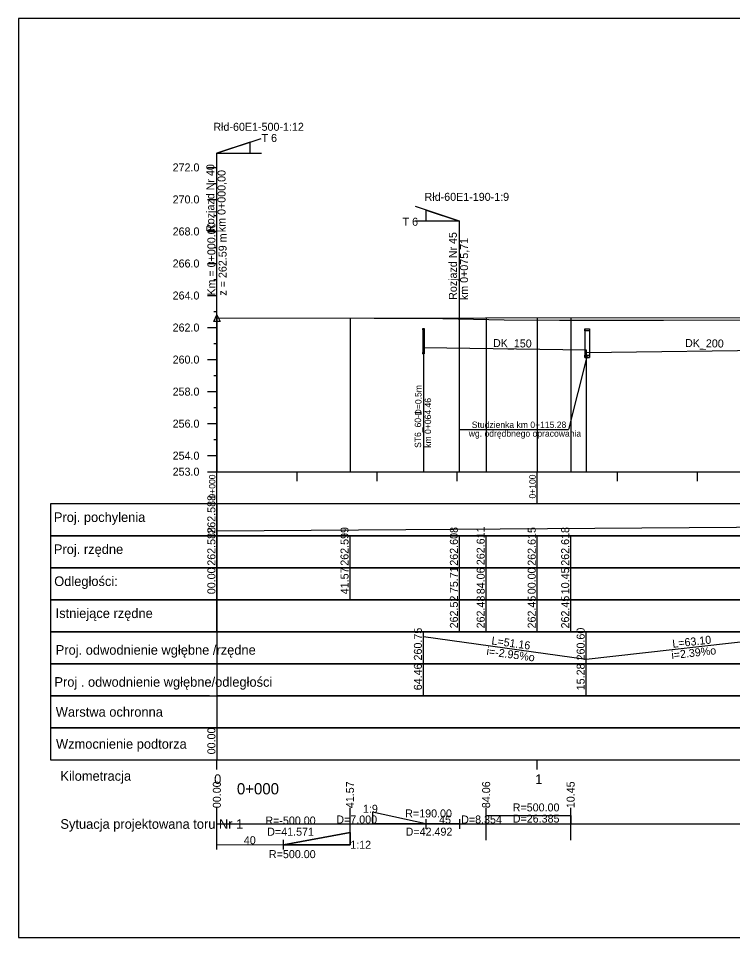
# Model space of a CAD drawing. Extents: x 6445630 to 6518227, y 5499240 to 5511716.
# Drawn here: x 6452269.2 to 6452492.2, y 5504254.5 to 5504541.5 of the extents above; entities that cross this region are included whole.
import ezdxf

# ---------------------------------------------------------------- set-up
doc = ezdxf.new("R2010")
doc.units = 0
for name, color, linetype in [('TOR_PROF-drenaze', 7, 'Continuous'), ('TOR_PROF-drenokolektory', 7, 'Continuous'), ('TOR_PROF-obiekty+opisy', 7, 'Continuous'), ('TOR_PROF-opisy glowne', 7, 'Continuous'), ('TOR_PROF-opisy pomocnicze', 7, 'Continuous'), ('TOR_PROF-rozjazdy', 7, 'Continuous'), ('TOR_PROF-studnie i osadniki', 7, 'Continuous'), ('TOR_PROF-tabelka-geometria T1', 7, 'Continuous'), ('TOR_PROF-tabelka-kilometracja', 7, 'Continuous'), ('TOR_PROF-tabelka-odleglosci T1', 7, 'Continuous'), ('TOR_PROF-tabelka-pochylenia proj T1', 7, 'Continuous'), ('TOR_PROF-tabelka-rodzaj rowu T1', 7, 'Continuous'), ('TOR_PROF-tabelka-rodzaj rurociagow T1', 7, 'Continuous'), ('TOR_PROF-tabelka-rurociagi T1', 7, 'Continuous'), ('TOR_PROF-tabelka-rzedne istn T1', 7, 'Continuous'), ('TOR_PROF-tabelka-rzedne proj T1', 7, 'Continuous'), ('TOR_PROF-tabelka-warstwa ochronna T1', 7, 'Continuous'), ('TOR_PROF-tor istniejacy T2', 7, 'Continuous'), ('TOR_PROF-tor projektowany', 7, 'Continuous'), ('TOR_PROF-uklad odniesienia', 7, 'Continuous'), ('TOR_PROF-warstwa ochronna', 7, 'Continuous'), ('TOR_RAMKI-MASKA WYCIECIA', 7, 'Continuous')]:
    doc.layers.add(name, color=color, linetype=linetype)

msp = doc.modelspace()

# ---------------------------------------------------------------- linework, layer by layer
at = {"layer": 'TOR_PROF-drenaze'}
msp.add_lwpolyline([(6452395.68, 5504438.76), (6452446.49, 5504438.01)], dxfattribs=at)
at = {"layer": 'TOR_PROF-drenokolektory'}
for points in [[(6452395.68, 5504438.76), (6452395.68, 5504405.01), (6452395.68, 5504400.01), (6452395.68, 5504400.01)], [(6452395.68, 5504438.76), (6452395.68, 5504405.01), (6452395.68, 5504400.01), (6452395.68, 5504400.01)], [(6452395.68, 5504438.76), (6452395.68, 5504405.01), (6452395.68, 5504400.01), (6452395.68, 5504400.01)], [(6452446.49, 5504437.26), (6452509.38, 5504438.01)], [(6452446.49, 5504438.01), (6452446.49, 5504405.01), (6452446.49, 5504400.01), (6452446.49, 5504400.01)], [(6452446.49, 5504438.01), (6452446.49, 5504405.01), (6452446.49, 5504400.01), (6452446.49, 5504400.01)], [(6452446.49, 5504438.01), (6452446.49, 5504405.01), (6452446.49, 5504400.01), (6452446.49, 5504400.01)]]:
    msp.add_lwpolyline(points, dxfattribs=at)
at = {"layer": 'TOR_PROF-obiekty+opisy'}
for p in [(6452446.79, 5504436.32), (6452406.69, 5504413.21)]:
    msp.add_line(p, (6452440.98, 5504413.21), dxfattribs=at)
at = {"layer": 'TOR_PROF-opisy pomocnicze'}
msp.add_line((6452331.21, 5504447.95), (6452331.21, 5504467.95), dxfattribs=at)
msp.add_lwpolyline([(6452331.21, 5504448.95), (6452332.21, 5504446.95), (6452330.21, 5504446.95)], close=True, dxfattribs=at)
at = {"layer": 'TOR_PROF-rozjazdy'}
for p, q in [((6452331.21, 5504499.45), (6452344.99, 5504504.03)), ((6452331.21, 5504499.45), (6452345.13, 5504499.45)), ((6452331.21, 5504499.45), (6452345.13, 5504499.45)), ((6452331.21, 5504499.45), (6452345.13, 5504499.45)), ((6452331.21, 5504499.45), (6452345.13, 5504499.45)), ((6452331.21, 5504499.45), (6452345.13, 5504499.45)), ((6452331.21, 5504499.45), (6452345.13, 5504499.45)), ((6452331.21, 5504499.45), (6452345.13, 5504499.45)), ((6452331.21, 5504499.45), (6452345.13, 5504499.45)), ((6452331.21, 5504421.16), (6452331.21, 5504499.45)), ((6452406.92, 5504478.24), (6452393.15, 5504482.82)), ((6452406.92, 5504478.24), (6452393.01, 5504478.24)), ((6452406.92, 5504478.24), (6452393.01, 5504478.24)), ((6452406.92, 5504478.24), (6452393.01, 5504478.24)), ((6452406.92, 5504478.24), (6452393.01, 5504478.24)), ((6452406.92, 5504478.24), (6452393.01, 5504478.24)), ((6452406.92, 5504478.24), (6452393.01, 5504478.24)), ((6452406.92, 5504478.24), (6452393.01, 5504478.24)), ((6452406.92, 5504478.24), (6452393.01, 5504478.24)), ((6452406.92, 5504399.95), (6452406.92, 5504478.24)), ((6452396.4, 5504290.01), (6452379.78, 5504290.01)), ((6452379.78, 5504290.01), (6452396.4, 5504290.01)), ((6452396.4, 5504291.5), (6452396.4, 5504288.53)), ((6452406.92, 5504290.01), (6452396.4, 5504290.01)), ((6452406.92, 5504291.5), (6452406.92, 5504288.53)), ((6452331.19, 5504282.07), (6452331.19, 5504285.04)), ((6452351.99, 5504282.07), (6452351.99, 5504285.04)), ((6452372.78, 5504283.55), (6452351.99, 5504283.55))]:
    msp.add_line(p, q, dxfattribs=at)
for points in [[(6452331.21, 5504499.45), (6452341.61, 5504499.45), (6452341.61, 5504502.91), (6452331.21, 5504499.45)], [(6452406.92, 5504478.24), (6452396.52, 5504478.24), (6452396.52, 5504481.7), (6452406.92, 5504478.24)], [(6452396.4, 5504290.01), (6452379.78, 5504293.68), (6452379.78, 5504290.01)], [(6452331.19, 5504283.56), (6452351.99, 5504283.55), (6452372.78, 5504283.55), (6452372.78, 5504287.35), (6452351.99, 5504283.55)], [(6452351.99, 5504283.55), (6452372.78, 5504287.35), (6452372.78, 5504283.55)]]:
    msp.add_lwpolyline(points, dxfattribs=at)
at = {"layer": 'TOR_PROF-studnie i osadniki'}
for p, q in [((6452395.43, 5504444.76), (6452395.43, 5504436.76)), ((6452395.43, 5504444.76), (6452395.93, 5504444.76)), ((6452395.93, 5504444.76), (6452395.93, 5504436.76)), ((6452446.04, 5504444.64), (6452446.04, 5504435.64)), ((6452446.14, 5504444.64), (6452447.44, 5504444.64)), ((6452447.54, 5504444.64), (6452447.54, 5504435.64)), ((6452395.43, 5504436.76), (6452395.93, 5504436.76)), ((6452446.04, 5504435.64), (6452447.54, 5504435.64))]:
    msp.add_line(p, q, dxfattribs=at)
for points in [[(6452395.43, 5504444.76), (6452395.93, 5504444.76), (6452395.93, 5504444.26), (6452395.43, 5504444.26)], [(6452446.04, 5504444.64), (6452447.54, 5504444.64), (6452447.54, 5504443.94), (6452446.04, 5504443.94)], [(6452395.43, 5504437.26), (6452395.93, 5504437.26), (6452395.93, 5504436.76), (6452395.43, 5504436.76)], [(6452446.04, 5504436.34), (6452447.54, 5504436.34), (6452447.54, 5504435.64), (6452446.04, 5504435.64)]]:
    msp.add_lwpolyline(points, close=True, dxfattribs=at)
at = {"layer": 'TOR_PROF-tabelka-geometria T1'}
for points in [[(6452331.19, 5504283.56), (6452351.99, 5504283.55), (6452372.78, 5504287.35), (6452372.78, 5504290.01), (6452415.28, 5504290.01), (6452415.28, 5504292.68), (6452441.66, 5504292.68), (6452441.66, 5504290.01), (6452592.59, 5504290.01), (6452592.59, 5504292.68), (6452659.4, 5504292.68), (6452659.4, 5504290.01), (6452948.81, 5504290.01)], [(6452331.21, 5504285.01), (6452331.21, 5504295.01)], [(6452372.78, 5504285.01), (6452372.78, 5504295.01)], [(6452415.28, 5504285.01), (6452415.28, 5504295.01)], [(6452441.66, 5504285.01), (6452441.66, 5504295.01)], [(6452331.21, 5504290.01), (6453331.21, 5504290.01)]]:
    msp.add_lwpolyline(points, dxfattribs=at)
at = {"layer": 'TOR_PROF-tabelka-kilometracja'}
for points in [[(6452331.21, 5504307.01), (6452331.21, 5504310.01)], [(6452331.21, 5504307.01), (6452331.21, 5504310.01)], [(6452431.21, 5504307.01), (6452431.21, 5504310.01)]]:
    msp.add_lwpolyline(points, dxfattribs=at)
at = {"layer": 'TOR_PROF-tabelka-odleglosci T1'}
for points in [[(6452331.21, 5504370.01), (6452279.21, 5504370.01), (6452279.21, 5504360.01), (6452331.21, 5504360.01)], [(6452331.21, 5504360.01), (6452331.21, 5504370.01)], [(6452372.78, 5504360.01), (6452372.78, 5504370.01)], [(6452406.92, 5504360.01), (6452406.92, 5504370.01)], [(6452415.28, 5504360.01), (6452415.28, 5504370.01)], [(6452431.21, 5504360.01), (6452431.21, 5504370.01)], [(6452441.66, 5504360.01), (6452441.66, 5504370.01)]]:
    msp.add_lwpolyline(points, dxfattribs=at)
msp.add_lwpolyline([(6452331.21, 5504360.01), (6453331.21, 5504360.01), (6453331.21, 5504370.01), (6452331.21, 5504370.01)], close=True, dxfattribs=at)
at = {"layer": 'TOR_PROF-tabelka-pochylenia proj T1'}
for points in [[(6452331.21, 5504390.01), (6452279.21, 5504390.01), (6452279.21, 5504380.01), (6452331.21, 5504380.01)], [(6452331.21, 5504380.01), (6452331.21, 5504390.01)], [(6452331.21, 5504381.51), (6453319.23, 5504388.51)]]:
    msp.add_lwpolyline(points, dxfattribs=at)
msp.add_lwpolyline([(6452331.21, 5504380.01), (6453331.21, 5504380.01), (6453331.21, 5504390.01), (6452331.21, 5504390.01)], close=True, dxfattribs=at)
at = {"layer": 'TOR_PROF-tabelka-rodzaj rowu T1'}
for points in [[(6452331.21, 5504340.01), (6452279.21, 5504340.01), (6452279.21, 5504330.01), (6452331.21, 5504330.01)], [(6452395.68, 5504330.01), (6452395.68, 5504340.01)], [(6452446.49, 5504330.01), (6452446.49, 5504340.01)]]:
    msp.add_lwpolyline(points, dxfattribs=at)
msp.add_lwpolyline([(6452331.21, 5504330.01), (6453331.21, 5504330.01), (6453331.21, 5504340.01), (6452331.21, 5504340.01)], close=True, dxfattribs=at)
at = {"layer": 'TOR_PROF-tabelka-rurociagi T1'}
for points in [[(6452331.21, 5504350.01), (6452279.21, 5504350.01), (6452279.21, 5504340.01), (6452331.21, 5504340.01)], [(6452395.68, 5504340.01), (6452395.68, 5504350.01)], [(6452395.68, 5504348.51), (6452446.49, 5504341.51)], [(6452446.49, 5504340.01), (6452446.49, 5504350.01)], [(6452446.49, 5504341.51), (6452509.38, 5504348.51)]]:
    msp.add_lwpolyline(points, dxfattribs=at)
msp.add_lwpolyline([(6452331.21, 5504340.01), (6453331.21, 5504340.01), (6453331.21, 5504350.01), (6452331.21, 5504350.01)], close=True, dxfattribs=at)
at = {"layer": 'TOR_PROF-tabelka-rzedne istn T1'}
for points in [[(6452331.21, 5504360.01), (6452279.21, 5504360.01), (6452279.21, 5504350.01), (6452331.21, 5504350.01)], [(6452331.21, 5504350.01), (6452331.21, 5504360.01)], [(6452406.92, 5504350.01), (6452406.92, 5504360.01)], [(6452415.28, 5504350.01), (6452415.28, 5504360.01)], [(6452431.21, 5504350.01), (6452431.21, 5504360.01)], [(6452441.66, 5504350.01), (6452441.66, 5504360.01)]]:
    msp.add_lwpolyline(points, dxfattribs=at)
msp.add_lwpolyline([(6452331.21, 5504350.01), (6453331.21, 5504350.01), (6453331.21, 5504360.01), (6452331.21, 5504360.01)], close=True, dxfattribs=at)
at = {"layer": 'TOR_PROF-tabelka-rzedne proj T1'}
for points in [[(6452331.21, 5504380.01), (6452279.21, 5504380.01), (6452279.21, 5504370.01), (6452331.21, 5504370.01)], [(6452331.21, 5504370.01), (6452331.21, 5504380.01)], [(6452372.78, 5504370.01), (6452372.78, 5504380.01)], [(6452406.92, 5504370.01), (6452406.92, 5504380.01)], [(6452415.28, 5504370.01), (6452415.28, 5504380.01)], [(6452431.21, 5504370.01), (6452431.21, 5504380.01)], [(6452441.66, 5504370.01), (6452441.66, 5504380.01)]]:
    msp.add_lwpolyline(points, dxfattribs=at)
msp.add_lwpolyline([(6452331.21, 5504370.01), (6453331.21, 5504370.01), (6453331.21, 5504380.01), (6452331.21, 5504380.01)], close=True, dxfattribs=at)
at = {"layer": 'TOR_PROF-tabelka-warstwa ochronna T1'}
msp.add_lwpolyline([(6452328.87, 5504330.01), (6452279.21, 5504330.01), (6452279.21, 5504320.01), (6452331.21, 5504320.01)], dxfattribs=at)
msp.add_lwpolyline([(6452331.21, 5504320.01), (6453331.21, 5504320.01), (6453331.21, 5504330.01), (6452331.21, 5504330.01)], close=True, dxfattribs=at)
at = {"layer": 'TOR_PROF-tor istniejacy T2'}
msp.add_lwpolyline([(6452520.37, 5504447.31), (6452470.58, 5504447.21), (6452438.13, 5504447.26), (6452420.91, 5504447.31), (6452396.9, 5504447.81), (6452380.24, 5504447.86)], dxfattribs=at)
at = {"layer": 'TOR_PROF-tor projektowany'}
msp.add_line((6452331.21, 5504447.95), (6453319.23, 5504449.28), dxfattribs=at)
for points in [[(6452331.21, 5504447.95), (6452331.21, 5504405.01), (6452331.21, 5504400.01), (6452331.21, 5504400.01)], [(6452331.21, 5504447.95), (6452331.21, 5504405.01), (6452331.21, 5504400.01), (6452331.21, 5504400.01)], [(6452331.21, 5504447.95), (6452331.21, 5504405.01), (6452331.21, 5504400.01), (6452331.21, 5504400.01)], [(6452331.21, 5504447.95), (6452331.21, 5504405.01), (6452331.21, 5504400.01), (6452331.21, 5504400.01)], [(6452372.78, 5504448.01), (6452372.78, 5504405.01), (6452372.78, 5504400.01), (6452372.78, 5504400.01)], [(6452372.78, 5504448.01), (6452372.78, 5504405.01), (6452372.78, 5504400.01), (6452372.78, 5504400.01)], [(6452415.28, 5504448.07), (6452415.28, 5504405.01), (6452415.28, 5504400.01), (6452415.28, 5504400.01)], [(6452415.28, 5504448.07), (6452415.28, 5504405.01), (6452415.28, 5504400.01), (6452415.28, 5504400.01)], [(6452431.21, 5504448.09), (6452431.21, 5504405.01), (6452431.21, 5504400.01), (6452431.21, 5504400.01)], [(6452431.21, 5504448.09), (6452431.21, 5504405.01), (6452431.21, 5504400.01), (6452431.21, 5504400.01)], [(6452441.66, 5504448.1), (6452441.66, 5504405.01), (6452441.66, 5504400.01), (6452441.66, 5504400.01)], [(6452441.66, 5504448.1), (6452441.66, 5504405.01), (6452441.66, 5504400.01), (6452441.66, 5504400.01)]]:
    msp.add_lwpolyline(points, dxfattribs=at)
at = {"layer": 'TOR_PROF-uklad odniesienia'}
for p, q in [((6452328.21, 5504495.01), (6452331.21, 5504495.01)), ((6452328.21, 5504495.01), (6452331.21, 5504495.01)), ((6452331.21, 5504400.01), (6452331.21, 5504495.01)), ((6452330.21, 5504490.01), (6452331.21, 5504490.01)), ((6452328.21, 5504485.01), (6452331.21, 5504485.01)), ((6452330.21, 5504480.01), (6452331.21, 5504480.01)), ((6452328.21, 5504475.01), (6452331.21, 5504475.01)), ((6452330.21, 5504470.01), (6452331.21, 5504470.01)), ((6452328.21, 5504465.01), (6452331.21, 5504465.01)), ((6452330.21, 5504460.01), (6452331.21, 5504460.01)), ((6452328.21, 5504455.01), (6452331.21, 5504455.01)), ((6452330.21, 5504450.01), (6452331.21, 5504450.01)), ((6452328.21, 5504445.01), (6452331.21, 5504445.01)), ((6452330.21, 5504440.01), (6452331.21, 5504440.01)), ((6452328.21, 5504435.01), (6452331.21, 5504435.01)), ((6452330.21, 5504430.01), (6452331.21, 5504430.01)), ((6452328.21, 5504425.01), (6452331.21, 5504425.01)), ((6452330.21, 5504420.01), (6452331.21, 5504420.01)), ((6452328.21, 5504415.01), (6452331.21, 5504415.01)), ((6452330.21, 5504410.01), (6452331.21, 5504410.01)), ((6452328.21, 5504405.01), (6452331.21, 5504405.01)), ((6452328.21, 5504400.01), (6452331.21, 5504400.01)), ((6452331.21, 5504400.01), (6453331.21, 5504400.01)), ((6452331.21, 5504390.01), (6452331.21, 5504400.01)), ((6452331.21, 5504390.01), (6452331.21, 5504400.01)), ((6452356.21, 5504397.01), (6452356.21, 5504400.01)), ((6452356.21, 5504397.01), (6452356.21, 5504400.01)), ((6452381.21, 5504397.01), (6452381.21, 5504400.01)), ((6452381.21, 5504397.01), (6452381.21, 5504400.01)), ((6452406.21, 5504397.01), (6452406.21, 5504400.01)), ((6452406.21, 5504397.01), (6452406.21, 5504400.01)), ((6452431.21, 5504390.01), (6452431.21, 5504400.01)), ((6452431.21, 5504390.01), (6452431.21, 5504400.01)), ((6452456.21, 5504397.01), (6452456.21, 5504400.01)), ((6452456.21, 5504397.01), (6452456.21, 5504400.01)), ((6452481.21, 5504397.01), (6452481.21, 5504400.01)), ((6452481.21, 5504397.01), (6452481.21, 5504400.01))]:
    msp.add_line(p, q, dxfattribs=at)
at = {"layer": 'TOR_PROF-warstwa ochronna'}
msp.add_lwpolyline([(6452331.21, 5504320.01), (6452279.21, 5504320.01), (6452279.21, 5504310.01), (6452331.21, 5504310.01)], dxfattribs=at)
msp.add_lwpolyline([(6452331.21, 5504310.01), (6453331.21, 5504310.01), (6453331.21, 5504320.01), (6452331.21, 5504320.01)], close=True, dxfattribs=at)
at = {"layer": 'TOR_RAMKI-MASKA WYCIECIA'}
msp.add_lwpolyline([(6452269.21, 5504254.54), (6453359.21, 5504254.54), (6453359.21, 5504541.54), (6452269.21, 5504541.54)], close=True, dxfattribs=at)

# ---------------------------------------------------------------- texts
at = {"layer": 'TOR_PROF-drenaze'}
for s, p in [('DK_150 ', (6452417.36, 5504438.94)), ('DK_200 ', (6452477.31, 5504438.94))]:
    msp.add_text(s, height=2.5, rotation=359.1539, dxfattribs=at).set_placement(p)
at = {"layer": 'TOR_PROF-opisy glowne'}
for s, p in [('D=0.5m', (6452395.06, 5504417.61)), ('km 0+064.46', (6452398.05, 5504407.48)), ('ST6_60-1', (6452394.94, 5504407.43))]:
    msp.add_text(s, height=2, rotation=90, dxfattribs=at).set_placement(p)
at = {"layer": 'TOR_PROF-opisy pomocnicze'}
for s, p in [('Km = 0+000.00', (6452330.71, 5504454.98)), ('z = 262.59 m', (6452334.21, 5504454.98)), ('00.00', (6452332.41, 5504294.96)), ('41.57', (6452373.98, 5504294.96)), ('84.06', (6452416.48, 5504294.96)), ('10.45', (6452442.86, 5504294.95))]:
    msp.add_text(s, height=2.5, rotation=90, dxfattribs=at).set_placement(p)
for s, p in [('Studzienka km 0+115.28', (6452410.75, 5504413.66)), ('wg. odrędbnego opracowania', (6452409.81, 5504410.93))]:
    msp.add_text(s, height=2, dxfattribs=at).set_placement(p)
at = {"layer": 'TOR_PROF-rozjazdy'}
for s, p in [('Rłd-60E1-500-1:12', (6452330.08, 5504506.44)), ('T 6', (6452345.12, 5504502.95)), ('Rłd-60E1-190-1:9', (6452396.02, 5504484.57)), ('T 6', (6452389.14, 5504476.79)), ('1:9', (6452376.78, 5504293.51)), ('R=190.00', (6452389.97, 5504292.06)), ('45', (6452400.55, 5504290.12)), ('40', (6452339.59, 5504283.69)), ('1:12', (6452372.81, 5504282.27)), ('R=500.00', (6452347.42, 5504279.35))]:
    msp.add_text(s, height=2.5, dxfattribs=at).set_placement(p)
for s, p in [('Rozjazd Nr 40', (6452330.38, 5504474.85)), ('km 0+000,00', (6452333.88, 5504474.78)), ('Rozjazd Nr 45', (6452406.09, 5504453.64)), ('km 0+075,71', (6452409.59, 5504453.57))]:
    msp.add_text(s, height=2.5, rotation=90, dxfattribs=at).set_placement(p)
at = {"layer": 'TOR_PROF-tabelka-geometria T1'}
for s, height, p in [('R=500.00', 2.5, (6452423.54, 5504293.94)), ('D=7.000', 2.5, (6452368.46, 5504290.17)), ('D=8.354', 2.5, (6452407.43, 5504290.17)), ('D=26.385', 2.5, (6452423.54, 5504290.44)), (' Sytuacja projektowana toru Nr 1 ', 3, (6452281.21, 5504288.51)), ('R=-500.00', 2.5, (6452346.31, 5504289.85)), ('D=41.571', 2.5, (6452346.89, 5504286.35)), ('D=42.492', 2.5, (6452390.1, 5504286.36))]:
    msp.add_text(s, height=height, dxfattribs=at).set_placement(p)
at = {"layer": 'TOR_PROF-tabelka-kilometracja'}
for s, p in [(' Kilometracja ', (6452281.21, 5504303.51)), ('0', (6452330.32, 5504302.51)), ('1', (6452430.56, 5504302.51))]:
    msp.add_text(s, height=3, dxfattribs=at).set_placement(p)
msp.add_text('0+000', height=3.5, rotation=360, dxfattribs=at).set_placement((6452337.42, 5504299.26))
at = {"layer": 'TOR_PROF-tabelka-odleglosci T1'}
for s, p in [('75.71', (6452406.42, 5504362.09)), ('00.00', (6452330.71, 5504361.75)), ('41.57', (6452372.28, 5504361.75)), ('84.06', (6452414.78, 5504361.75)), ('00.00', (6452430.71, 5504361.75)), ('10.45', (6452441.16, 5504361.74))]:
    msp.add_text(s, height=2.5, rotation=90, dxfattribs=at).set_placement(p)
msp.add_text(' Odległości: ', height=3, dxfattribs=at).set_placement((6452279.28, 5504364.31))
at = {"layer": 'TOR_PROF-tabelka-pochylenia proj T1'}
msp.add_text('262.588', height=2.5, rotation=90, dxfattribs=at).set_placement((6452330.71, 5504380.65))
msp.add_text(' Proj. pochylenia ', height=3, dxfattribs=at).set_placement((6452279.18, 5504384.31))
at = {"layer": 'TOR_PROF-tabelka-rodzaj rurociagow T1'}
for s, p in [('64.46', (6452395.18, 5504331.76)), ('15.28', (6452445.99, 5504331.76))]:
    msp.add_text(s, height=2.5, rotation=90, dxfattribs=at).set_placement(p)
msp.add_text('Proj . odwodnienie wgłębne/odległości', height=3, dxfattribs=at).set_placement((6452280.46, 5504332.86))
at = {"layer": 'TOR_PROF-tabelka-rurociagi T1'}
for s, rotation, p in [('260.75', 90, (6452395.18, 5504341.07)), ('260.60', 90, (6452445.99, 5504341.08)), ('L=51.16', 352.1569, (6452416.79, 5504346.11)), ('L=63.10', 6.3513, (6452473.51, 5504345.02)), ('i=-2.95%o', 352.1569, (6452415.23, 5504342.79)), ('i=2.39%o', 6.3513, (6452473.21, 5504341.47))]:
    msp.add_text(s, height=2.5, rotation=rotation, dxfattribs=at).set_placement(p)
msp.add_text(' Proj. odwodnienie wgłębne /rzędne  ', height=3, dxfattribs=at).set_placement((6452279.75, 5504342.86))
at = {"layer": 'TOR_PROF-tabelka-rzedne istn T1'}
for s, p in [('262.52', (6452406.42, 5504351.09)), ('262.48', (6452414.78, 5504351.08)), ('262.45', (6452430.71, 5504351.07)), ('262.45', (6452441.16, 5504351.07))]:
    msp.add_text(s, height=2.5, rotation=90, dxfattribs=at).set_placement(p)
msp.add_text(' Istniejące rzędne ', height=3, dxfattribs=at).set_placement((6452279.72, 5504354.31))
at = {"layer": 'TOR_PROF-tabelka-rzedne proj T1'}
for s, p in [('262.588', (6452330.71, 5504370.65)), ('262.599', (6452372.28, 5504370.65)), ('262.608', (6452406.42, 5504370.65)), ('262.611', (6452414.78, 5504370.82)), ('262.615', (6452430.71, 5504370.64)), ('262.618', (6452441.16, 5504370.65))]:
    msp.add_text(s, height=2.5, rotation=90, dxfattribs=at).set_placement(p)
msp.add_text(' Proj. rzędne ', height=3, dxfattribs=at).set_placement((6452279.18, 5504374.31))
at = {"layer": 'TOR_PROF-tabelka-warstwa ochronna T1'}
msp.add_text(' Warstwa ochronna ', height=3, dxfattribs=at).set_placement((6452279.76, 5504323.51))
at = {"layer": 'TOR_PROF-uklad odniesienia'}
for s, height, p in [('272.0', 2.5, (6452317.36, 5504493.76)), ('272.0', 2.5, (6452317.36, 5504493.76)), ('270.0', 2.5, (6452317.36, 5504483.76)), ('268.0', 2.5, (6452317.36, 5504473.76)), ('266.0', 2.5, (6452317.36, 5504463.76)), ('264.0', 2.5, (6452317.36, 5504453.76)), ('262.0', 2.5, (6452317.36, 5504443.76)), ('260.0', 2.5, (6452317.36, 5504433.76)), ('258.0', 2.5, (6452317.36, 5504423.76)), ('256.0', 2.5, (6452317.36, 5504413.76)), ('254.0', 2.5, (6452317.36, 5504403.76)), ('253.0', 2.5, (6452317.36, 5504398.76)), ('-', 0.0001, (6452331.21, 5504400.01))]:
    msp.add_text(s, height=height, dxfattribs=at).set_placement(p)
for s, p in [('0+000', (6452330.71, 5504391.62)), ('0+000', (6452330.71, 5504391.62)), ('0+100', (6452430.71, 5504391.62)), ('0+100', (6452430.71, 5504391.62))]:
    msp.add_text(s, height=2, rotation=90, dxfattribs=at).set_placement(p)
at = {"layer": 'TOR_PROF-warstwa ochronna'}
msp.add_text('00.00', height=2.5, rotation=90, dxfattribs=at).set_placement((6452330.71, 5504311.76))
msp.add_text(' Wzmocnienie podtorza', height=3, dxfattribs=at).set_placement((6452279.84, 5504313.51))

doc.saveas('drawing.dxf')
